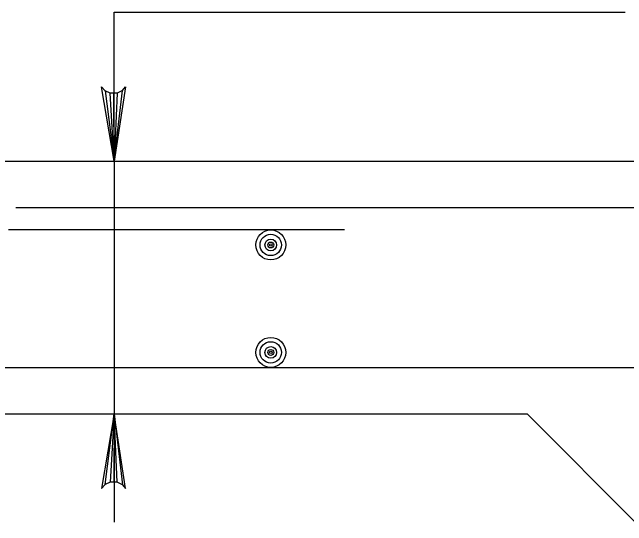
# Model space of a CAD drawing. Extents: x 641328 to 643024, y 298283 to 300065.
# Drawn here: x 641546.11 to 641577.44, y 299968.83 to 299994.99 of the extents above; entities that cross this region are included whole.
import ezdxf

# ---------------------------------------------------------------- set-up
doc = ezdxf.new("R2010")
doc.units = 0
doc.layers.add('2', color=7, linetype='Continuous')

msp = doc.modelspace()

# ---------------------------------------------------------------- linework, layer by layer
at = {"layer": '2'}
for p, q in [((641551.3, 299987.398), (641551.3, 299994.99)), ((641551.3, 299994.99), (641577.35, 299994.99)), ((641551.3, 299987.398), (641550.666, 299991.192)), ((641550.666, 299991.192), (641550.842, 299990.996)), ((641551.104, 299990.869), (641550.842, 299990.996)), ((641550.842, 299990.996), (641551.3, 299987.398)), ((641551.89, 299991.2), (641551.3, 299987.398)), ((641551.3, 299987.398), (641551.73, 299991.007)), ((641551.73, 299991.007), (641551.466, 299990.871)), ((641551.73, 299991.007), (641551.89, 299991.2)), ((641551.466, 299990.871), (641551.104, 299990.869)), ((641551.3, 299987.398), (641551.104, 299990.869)), ((641551.3, 299987.398), (641551.285, 299990.87)), ((641551.466, 299990.871), (641551.3, 299987.398)), ((641510.875, 299987.398), (641587.3, 299987.398)), ((641551.3, 299987.398), (641551.3, 299969.003)), ((641578.167, 299985.023), (641546.3, 299985.023)), ((641563.05, 299983.898), (641545.925, 299983.898)), ((641510.875, 299976.898), (641586.3, 299976.898)), ((641510.875, 299974.523), (641572.358, 299974.523)), ((641551.3, 299974.523), (641550.666, 299970.728)), ((641550.842, 299970.924), (641551.3, 299974.523)), ((641551.3, 299974.523), (641551.104, 299971.052)), ((641551.3, 299974.523), (641551.285, 299971.05)), ((641551.466, 299971.049), (641551.3, 299974.523)), ((641551.3, 299974.523), (641551.73, 299970.913)), ((641551.89, 299970.721), (641551.3, 299974.523)), ((641578.05, 299968.831), (641572.358, 299974.523)), ((641550.666, 299970.728), (641550.842, 299970.924)), ((641551.104, 299971.052), (641550.842, 299970.924)), ((641551.466, 299971.049), (641551.104, 299971.052)), ((641551.73, 299970.913), (641551.466, 299971.049)), ((641551.73, 299970.913), (641551.89, 299970.721))]:
    msp.add_line(p, q, dxfattribs=at)
for centre, radius in [((641559.292, 299983.135), 0.763), ((641559.292, 299983.135), 0.545), ((641559.292, 299983.135), 0.298), ((641559.292, 299983.135), 0.15), ((641559.292, 299983.135), 0.0644), ((641559.292, 299977.661), 0.763), ((641559.292, 299977.661), 0.545), ((641559.292, 299977.661), 0.298), ((641559.292, 299977.661), 0.15), ((641559.292, 299977.661), 0.0644)]:
    msp.add_circle(centre, radius, dxfattribs=at)

doc.saveas('drawing.dxf')
